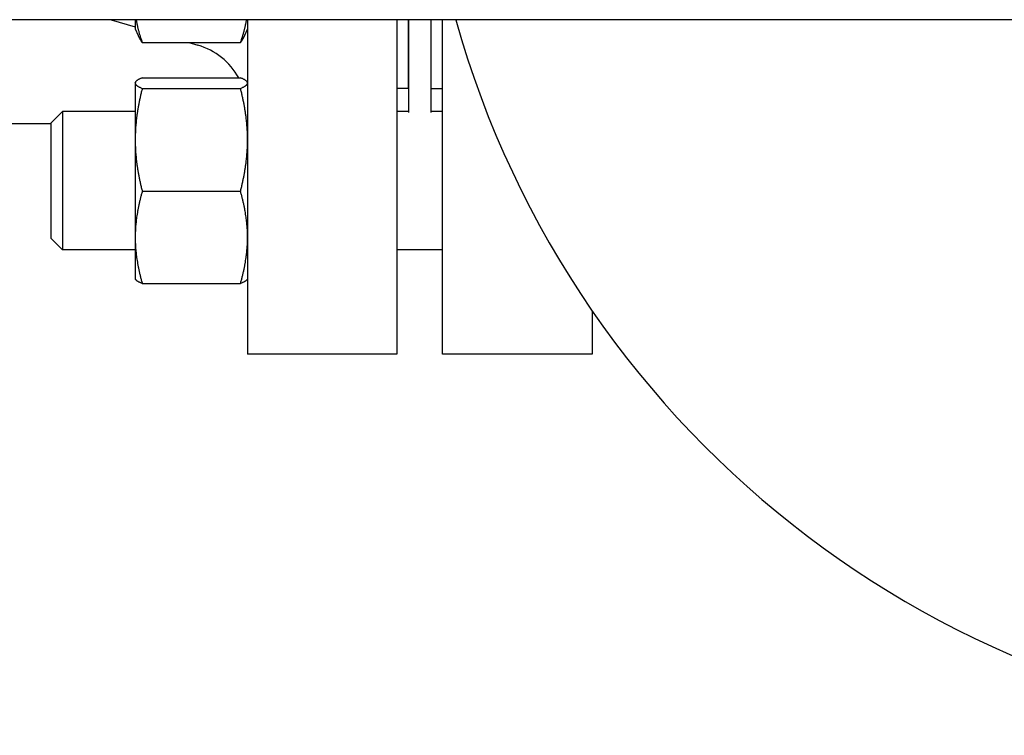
# Model space of a CAD drawing. Header units: inches. Extents: x 18 to 846, y -67 to 561.
# Tile 628 of 656: x 470.2 to 475.54, y 532.69 to 536.57. Entities that reach past the tile are written whole.
import ezdxf

# ---------------------------------------------------------------- set-up
doc = ezdxf.new("R2010")
doc.units = ezdxf.units.IN
doc.header["$LTSCALE"] = 24
doc.header["$MEASUREMENT"] = 0
doc.layers.add('Visible (ANSI)', color=7, linetype='Continuous', lineweight=30)

msp = doc.modelspace()

# ---------------------------------------------------------------- linework, layer by layer
at = {"layer": 'Visible (ANSI)'}
for p, q in [((504.41456, 536.56923), (467.5773, 536.56923)), ((470.69888, 536.56923), (470.82943, 536.53084)), ((470.82943, 536.56923), (470.82943, 536.51902)), ((471.43843, 536.56923), (471.43843, 534.75673)), ((472.24843, 536.56923), (472.24843, 534.75673)), ((472.30843, 536.56923), (472.30843, 536.19673)), ((472.31343, 536.06716), (472.31343, 536.56923)), ((472.43343, 536.06716), (472.43343, 536.56923)), ((472.49593, 534.75673), (472.49593, 536.56923)), ((470.82943, 536.51902), (470.84598, 536.48354)), ((471.43843, 536.51902), (471.42188, 536.48354)), ((470.86773, 536.44548), (471.40012, 536.44548)), ((471.11964, 536.44548), (471.16923, 536.4309)), ((472.30843, 536.31673), (472.31343, 536.31673)), ((470.82943, 536.22803), (470.83053, 536.23039)), ((470.82943, 536.22803), (470.82943, 536.22569)), ((470.82943, 536.22569), (470.82943, 535.91818)), ((470.86773, 536.25447), (471.40012, 536.25447)), ((471.43843, 536.22803), (471.43733, 536.23039)), ((470.86773, 536.1969), (471.40012, 536.1969)), ((472.30843, 536.19673), (472.24843, 536.19673)), ((472.49593, 536.19423), (472.43343, 536.19423)), ((470.37343, 536.00953), (470.43593, 536.07203)), ((470.43593, 536.07203), (470.43593, 535.32203)), ((470.82943, 536.07203), (470.43593, 536.07203)), ((472.31343, 536.07203), (472.24843, 536.07203)), ((472.49593, 536.07203), (472.43343, 536.07203)), ((468.96931, 536.00673), (470.37343, 536.00673)), ((470.37343, 535.38453), (470.37343, 536.00953)), ((470.82943, 535.91818), (470.82943, 535.38953)), ((470.86773, 535.63946), (471.40012, 535.63946)), ((470.37343, 535.38453), (470.43593, 535.32203)), ((470.82943, 535.38953), (470.82943, 535.16603)), ((470.82943, 535.32203), (470.43593, 535.32203)), ((472.49593, 535.32203), (472.24843, 535.32203)), ((470.82943, 535.16603), (470.83053, 535.16368)), ((470.86773, 535.13959), (471.40012, 535.13959)), ((471.43843, 535.16603), (471.43733, 535.16368)), ((473.30593, 534.99231), (473.30593, 534.75673)), ((472.24843, 534.75673), (471.43843, 534.75673)), ((473.30593, 534.75673), (472.49593, 534.75673))]:
    msp.add_line(p, q, dxfattribs=at)
for centre, radius, start, end in [((477.68343, 538.00673), 5.315, 195.6917, 344.3083), ((471.06343, 536.07114), 0.375, 29.26785, 73.61155)]:
    msp.add_arc(centre, radius, start, end, dxfattribs=at)
for points, weights in [([(470.83492, 536.56923), (470.84373, 536.51112), (470.86773, 536.44548)], [1.01792290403, 1.02345091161, 1]), ([(471.40012, 536.44548), (471.42413, 536.51112), (471.43293, 536.56923)], [1, 1.02345091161, 1.01792290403]), ([(470.86773, 536.44548), (470.8545, 536.46526), (470.84598, 536.48354)], [1, 1.01279805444, 1.01696531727]), ([(471.42188, 536.48354), (471.41336, 536.46526), (471.40012, 536.44548)], [1.01696531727, 1.01279805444, 1]), ([(470.86773, 536.25447), (470.82943, 536.23905), (470.82943, 536.22569)], [1, 1.0379548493, 1]), ([(470.82943, 536.22569), (470.82943, 536.21233), (470.86773, 536.1969)], [1, 1.0379548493, 1]), ([(471.43843, 536.22569), (471.43843, 536.23905), (471.40012, 536.25447)], [1, 1.0379548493, 1]), ([(471.40012, 536.1969), (471.43843, 536.21233), (471.43843, 536.22569)], [1, 1.0379548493, 1]), ([(470.86773, 536.1969), (470.82943, 536.04754), (470.82943, 535.91818)], [1, 1.0379548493, 1]), ([(471.43843, 535.91818), (471.43843, 536.04754), (471.40012, 536.1969)], [1, 1.0379548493, 1]), ([(470.82943, 535.91818), (470.82943, 535.78883), (470.86773, 535.63946)], [1, 1.0379548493, 1]), ([(471.40012, 535.63946), (471.43843, 535.78883), (471.43843, 535.91818)], [1, 1.0379548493, 1]), ([(470.86773, 535.63946), (470.82943, 535.50552), (470.82943, 535.38953)], [1, 1.0379548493, 1]), ([(471.43843, 535.38953), (471.43843, 535.50552), (471.40012, 535.63946)], [1, 1.0379548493, 1]), ([(470.82943, 535.38953), (470.82943, 535.27353), (470.86773, 535.13959)], [1, 1.0379548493, 1]), ([(471.40012, 535.13959), (471.43843, 535.27353), (471.43843, 535.38953)], [1, 1.0379548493, 1]), ([(470.86773, 535.13959), (470.83575, 535.15247), (470.83053, 535.16368)], [1, 1.0314924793, 1.01072411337]), ([(471.43733, 535.16368), (471.43211, 535.15247), (471.40012, 535.13959)], [1.01072411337, 1.0314924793, 1])]:
    msp.add_rational_spline(points, weights, degree=2, dxfattribs=at)

doc.saveas('drawing.dxf')
